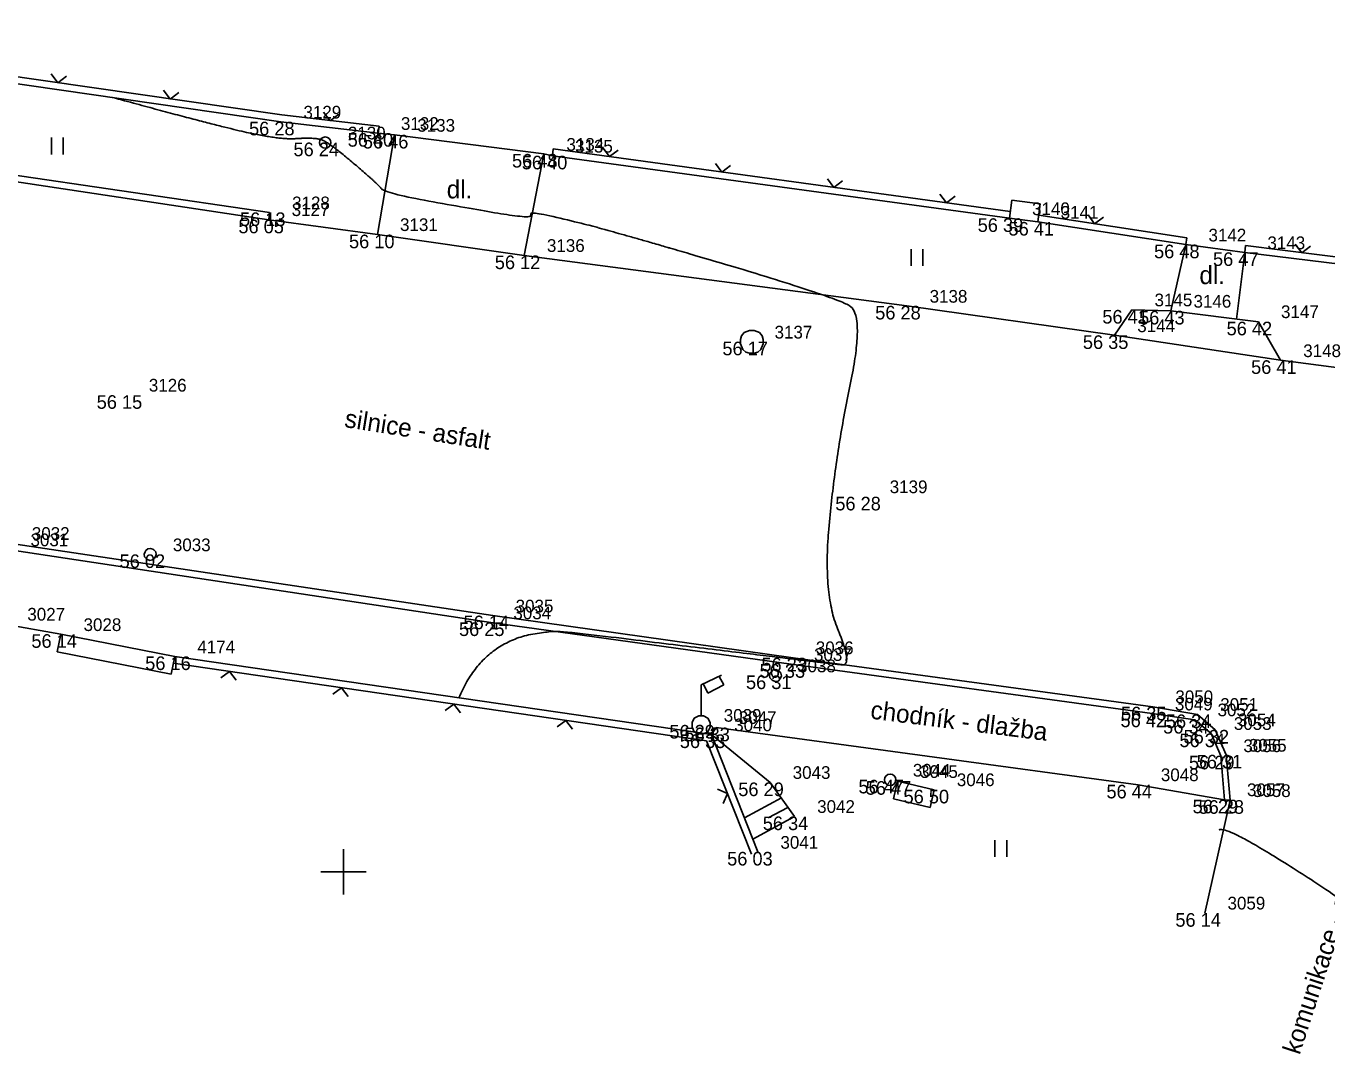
# Model space of a CAD drawing. Extents: x -704017 to -701500, y -1008977 to -1008450.
# Drawn here: x -702357 to -702328.31, y -1008804.02 to -1008781.35 of the extents above; entities that cross this region are included whole.
import ezdxf

# ---------------------------------------------------------------- set-up
doc = ezdxf.new("R2010")
doc.units = 0
for name, color, linetype in [('Z_body', 7, 'Continuous'), ('Z_body_cisla', 7, 'Continuous'), ('Z_body_vysky', 7, 'Continuous'), ('Z_chodnik', 7, 'Continuous'), ('Z_hekt_sit', 7, 'Continuous'), ('Z_komunikace', 7, 'Continuous'), ('Z_obruby', 7, 'Continuous'), ('Z_oploceni', 7, 'Continuous'), ('Z_popis', 7, 'Continuous'), ('Z_rozhrani_ploch', 7, 'Continuous'), ('Z_site_znaky_kanalizace', 7, 'Continuous'), ('Z_site_znaky_pilire', 7, 'Continuous'), ('Z_site_znaky_VO', 7, 'Continuous'), ('Z_site_znaky_vodovod', 7, 'Continuous'), ('Z_teren_hrany_paty', 7, 'Continuous'), ('Z_vrstevnice_vedlejsi', 7, 'Continuous'), ('Z_vstupy', 7, 'Continuous')]:
    doc.layers.add(name, color=color, linetype=linetype)

# ---------------------------------------------------------------- blocks, each defined once
blk = doc.blocks.new('POINT_DISPLAY')
blk.add_line((0, 0), (0, 0))
blk = doc.blocks.new('Z212')
for p, q in [((-0.17, 0.17), (0, 0)), ((0, 0), (0.17, 0.17))]:
    blk.add_line(p, q)
blk = doc.blocks.new('Z306')
for p, q in [((-0.13, 0.17), (-0.13, -0.2)), ((0.13, 0.17), (0.13, -0.2))]:
    blk.add_line(p, q)
blk = doc.blocks.new('Z13')
for p, q in [((0, 0.88), (0.45, 1.1)), ((0, 0.2), (0, 0.88)), ((0.15, 0.7), (0.05, 0.9)), ((0.5, 0.88), (0.15, 0.7)), ((0.4, 1.07), (0.5, 0.88)), ((-0.2, 0.05), (-0.15, 0.15)), ((-0.2, -0.05), (-0.2, 0.05)), ((-0.15, 0.15), (-0.05, 0.2)), ((-0.05, 0.2), (0.05, 0.2)), ((0.05, 0.2), (0.15, 0.15)), ((0.15, 0.15), (0.2, 0.05)), ((0.2, 0.05), (0.2, -0.05)), ((-0.15, -0.15), (-0.2, -0.05)), ((-0.05, -0.2), (-0.15, -0.15)), ((0.05, -0.2), (-0.05, -0.2)), ((0.15, -0.15), (0.05, -0.2)), ((0.2, -0.05), (0.15, -0.15))]:
    blk.add_line(p, q)
blk = doc.blocks.new('Z15')
blk.add_circle((0, 0), 0.125)
blk = doc.blocks.new('Z620')
for p, q in [((-0.25, 0.05), (-0.23, 0.13)), ((-0.25, -0.05), (-0.25, 0.05)), ((-0.23, 0.13), (-0.17, 0.2)), ((-0.17, 0.2), (-0.05, 0.25)), ((-0.05, 0.25), (0.05, 0.25)), ((0.05, 0.25), (0.17, 0.2)), ((0.17, 0.2), (0.23, 0.13)), ((0.23, 0.13), (0.25, 0.05)), ((0.25, 0.05), (0.25, -0.05)), ((-0.2, -0.17), (-0.25, -0.05)), ((-0.13, -0.23), (-0.2, -0.17)), ((-0.05, -0.25), (-0.13, -0.23)), ((0.05, -0.25), (-0.05, -0.25)), ((0.13, -0.23), (0.05, -0.25)), ((0.2, -0.17), (0.13, -0.23)), ((0.25, -0.05), (0.2, -0.17))]:
    blk.add_line(p, q)
blk = doc.blocks.new('Z614')
for p, q in [((-0.13, 0.03), (-0.1, 0.08)), ((-0.13, -0.03), (-0.13, 0.03)), ((-0.1, 0.08), (-0.08, 0.1)), ((-0.08, 0.1), (-0.03, 0.13)), ((-0.03, 0.13), (0.03, 0.13)), ((0.03, 0.13), (0.08, 0.1)), ((0.08, 0.1), (0.1, 0.08)), ((0.1, 0.08), (0.13, 0.03)), ((0.13, 0.03), (0.13, -0.03)), ((-0.1, -0.08), (-0.13, -0.03)), ((-0.08, -0.1), (-0.1, -0.08)), ((-0.03, -0.13), (-0.08, -0.1)), ((0.03, -0.13), (-0.03, -0.13)), ((0.08, -0.1), (0.03, -0.13)), ((0.1, -0.08), (0.08, -0.1)), ((0.13, -0.03), (0.1, -0.08))]:
    blk.add_line(p, q)

msp = doc.modelspace()

# ---------------------------------------------------------------- linework, layer by layer
at = {"layer": 'Z_chodnik'}
for p, q in [((-702341.78, -1008796.82), (-702341.88, -1008796.97)), ((-702341.78, -1008796.82), (-702332.47, -1008798.08)), ((-702332.47, -1008798.08), (-702330.57, -1008798.41))]:
    msp.add_line(p, q, dxfattribs=at)
at = {"layer": 'Z_hekt_sit'}
for p, q in [((-702350, -1008799.5), (-702350, -1008800.5)), ((-702350.5, -1008800), (-702349.5, -1008800))]:
    msp.add_line(p, q, dxfattribs=at)
at = {"layer": 'Z_komunikace'}
for p, q in [((-702364.26, -1008783.73), (-702351.64, -1008785.62)), ((-702351.64, -1008785.62), (-702349.25, -1008785.95)), ((-702349.25, -1008785.95), (-702346.01, -1008786.41)), ((-702346.01, -1008786.41), (-702337.57, -1008787.52)), ((-702337.57, -1008787.52), (-702332.99, -1008788.17)), ((-702332.99, -1008788.17), (-702332.61, -1008787.61)), ((-702332.61, -1008787.61), (-702331.75, -1008787.63)), ((-702331.75, -1008787.63), (-702329.82, -1008787.87)), ((-702329.82, -1008787.87), (-702329.33, -1008788.72)), ((-702332.99, -1008788.17), (-702329.33, -1008788.72)), ((-702329.33, -1008788.72), (-702318.13, -1008790.19)), ((-702357.37, -1008792.75), (-702346.7, -1008794.35)), ((-702346.7, -1008794.35), (-702340.08, -1008795.28)), ((-702340.08, -1008795.28), (-702332.15, -1008796.36)), ((-702332.15, -1008796.36), (-702331.16, -1008796.53)), ((-702331.16, -1008796.53), (-702330.77, -1008796.87)), ((-702330.77, -1008796.87), (-702330.53, -1008797.42)), ((-702330.53, -1008797.42), (-702330.44, -1008798.42)), ((-702330.44, -1008798.42), (-702331, -1008800.91))]:
    msp.add_line(p, q, dxfattribs=at)
at = {"layer": 'Z_obruby'}
for p, q in [((-702364.23, -1008783.61), (-702351.63, -1008785.46)), ((-702351.63, -1008785.46), (-702351.64, -1008785.62)), ((-702357.4, -1008792.89), (-702346.75, -1008794.5)), ((-702346.75, -1008794.5), (-702340.12, -1008795.42)), ((-702340.12, -1008795.42), (-702332.16, -1008796.51)), ((-702332.16, -1008796.51), (-702331.22, -1008796.65)), ((-702331.22, -1008796.65), (-702330.86, -1008796.95)), ((-702330.86, -1008796.95), (-702330.65, -1008797.44)), ((-702330.65, -1008797.44), (-702330.57, -1008798.41)), ((-702330.57, -1008798.41), (-702330.44, -1008798.42))]:
    msp.add_line(p, q, dxfattribs=at)
at = {"layer": 'Z_oploceni'}
for p, q in [((-702364.98, -1008781.5), (-702351.38, -1008783.46)), ((-702364.96, -1008781.35), (-702351.36, -1008783.31)), ((-702351.38, -1008783.46), (-702349.23, -1008783.71)), ((-702351.36, -1008783.31), (-702349.21, -1008783.56)), ((-702349.21, -1008783.56), (-702349.23, -1008783.71)), ((-702345.39, -1008784.21), (-702345.37, -1008784.06)), ((-702345.37, -1008784.06), (-702335.29, -1008785.44)), ((-702345.39, -1008784.21), (-702335.31, -1008785.59)), ((-702334.66, -1008785.52), (-702331.4, -1008786.02)), ((-702334.68, -1008785.67), (-702331.42, -1008786.17)), ((-702331.42, -1008786.17), (-702331.4, -1008786.02)), ((-702330.12, -1008786.34), (-702330.1, -1008786.19)), ((-702330.12, -1008786.34), (-702318.04, -1008787.85)), ((-702330.1, -1008786.19), (-702318.02, -1008787.7)), ((-702353.72, -1008795.25), (-702341.88, -1008796.97)), ((-702353.75, -1008795.4), (-702341.99, -1008797.11)), ((-702341.88, -1008796.97), (-702340.86, -1008799.56)), ((-702341.99, -1008797.11), (-702341, -1008799.61))]:
    msp.add_line(p, q, dxfattribs=at)
at = {"layer": 'Z_rozhrani_ploch'}
for p, q in [((-702349.25, -1008785.95), (-702348.87, -1008783.75)), ((-702345.58, -1008784.17), (-702346.01, -1008786.41)), ((-702331.75, -1008787.63), (-702331.42, -1008786.17)), ((-702330.12, -1008786.34), (-702330.3, -1008787.81))]:
    msp.add_line(p, q, dxfattribs=at)
at = {"layer": 'Z_site_znaky_pilire'}
for p, q in [((-702335.26, -1008785.19), (-702335.31, -1008785.59)), ((-702335.26, -1008785.19), (-702334.63, -1008785.27)), ((-702334.68, -1008785.67), (-702334.63, -1008785.27)), ((-702335.31, -1008785.59), (-702334.68, -1008785.67)), ((-702356.31, -1008795.15), (-702356.23, -1008794.76)), ((-702356.23, -1008794.76), (-702353.72, -1008795.25)), ((-702356.31, -1008795.15), (-702353.8, -1008795.64)), ((-702353.8, -1008795.64), (-702353.72, -1008795.25)), ((-702337.87, -1008798.39), (-702337.78, -1008798)), ((-702337.78, -1008798), (-702336.97, -1008798.19)), ((-702337.87, -1008798.39), (-702337.06, -1008798.58)), ((-702337.06, -1008798.58), (-702336.97, -1008798.19))]:
    msp.add_line(p, q, dxfattribs=at)
at = {"layer": 'Z_teren_hrany_paty'}
for p, q in [((-702340.59, -1008798.03), (-702341.88, -1008796.97)), ((-702340.05, -1008798.78), (-702340.59, -1008798.03)), ((-702340.34, -1008798.37), (-702341.15, -1008798.81)), ((-702340.2, -1008798.58), (-702340.63, -1008798.81)), ((-702340.05, -1008798.78), (-702340.97, -1008799.28))]:
    msp.add_line(p, q, dxfattribs=at)
at = {"layer": 'Z_vrstevnice_vedlejsi'}
for points in [[(-702355.089, -1008782.925), (-702353.056, -1008783.48), (-702351.43, -1008783.86), (-702350.645, -1008783.805), (-702350.327, -1008783.907), (-702349.24, -1008784.83), (-702349.092, -1008785.033), (-702347.104, -1008785.393), (-702345.855, -1008785.601), (-702345.722, -1008785.389), (-702339.152, -1008787.312), (-702338.503, -1008787.735), (-702339.143, -1008790.797), (-702339.428, -1008793.86), (-702338.758, -1008795.46), (-702339.246, -1008795.409), (-702340.088, -1008795.308), (-702342.891, -1008794.969), (-702346.75, -1008794.5), (-702347.452, -1008796.161)], [(-702330.685, -1008799.077), (-702330.56, -1008798.954), (-702327.299, -1008801.039), (-702325.886, -1008802.238)]]:
    msp.add_open_spline(points, degree=2, dxfattribs=at)
at = {"layer": 'Z_vstupy'}
for p, q in [((-702349.23, -1008783.71), (-702348.87, -1008783.75)), ((-702348.87, -1008783.75), (-702345.58, -1008784.17)), ((-702345.58, -1008784.17), (-702345.39, -1008784.21)), ((-702331.42, -1008786.17), (-702330.12, -1008786.34)), ((-702357.47, -1008794.54), (-702356.23, -1008794.76))]:
    msp.add_line(p, q, dxfattribs=at)

# ---------------------------------------------------------------- block references
at = {"layer": 'Z_body'}
for p in [(-702351.38, -1008783.46), (-702349.23, -1008783.71), (-702348.87, -1008783.75), (-702350.4, -1008783.92), (-702345.58, -1008784.17), (-702345.39, -1008784.21), (-702351.63, -1008785.46), (-702351.64, -1008785.62), (-702335.31, -1008785.59), (-702334.68, -1008785.67), (-702349.25, -1008785.95), (-702331.42, -1008786.17), (-702330.12, -1008786.34), (-702346.01, -1008786.41), (-702337.57, -1008787.52), (-702332.61, -1008787.61), (-702331.75, -1008787.63), (-702329.82, -1008787.87), (-702340.99, -1008788.31), (-702332.99, -1008788.17), (-702329.33, -1008788.72), (-702354.79, -1008789.49), (-702338.45, -1008791.73), (-702354.26, -1008793), (-702346.7, -1008794.35), (-702346.75, -1008794.5), (-702356.23, -1008794.76), (-702353.72, -1008795.25), (-702340.12, -1008795.42), (-702340.08, -1008795.28), (-702340.47, -1008795.67), (-702332.15, -1008796.36), (-702332.16, -1008796.51), (-702331.22, -1008796.65), (-702331.16, -1008796.53), (-702342.11, -1008796.76), (-702341.88, -1008796.97), (-702341.78, -1008796.82), (-702330.86, -1008796.95), (-702330.77, -1008796.87), (-702330.65, -1008797.44), (-702330.53, -1008797.42), (-702340.59, -1008798.03), (-702337.94, -1008797.97), (-702337.78, -1008798), (-702332.47, -1008798.08), (-702336.97, -1008798.19), (-702330.57, -1008798.41), (-702330.44, -1008798.42), (-702340.05, -1008798.78), (-702340.86, -1008799.56), (-702331, -1008800.91)]:
    msp.add_blockref('POINT_DISPLAY', p, dxfattribs=at)
at = {"layer": 'Z_oploceni'}
for p, rotation in [((-702356.3, -1008782.6), -8.200000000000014), ((-702353.82, -1008782.96), -8.200000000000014), ((-702350.29, -1008783.44), -6.60000000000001), ((-702344.13, -1008784.23), -7.800000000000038), ((-702341.65, -1008784.57), -7.800000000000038), ((-702339.18, -1008784.91), -7.800000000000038), ((-702336.7, -1008785.25), -7.800000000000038), ((-702333.43, -1008785.71), -8.699999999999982), ((-702328.86, -1008786.35), -7.10000000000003), ((-702352.51, -1008795.58), 171.7), ((-702350.04, -1008795.94), 171.7), ((-702347.56, -1008796.3), 171.7), ((-702345.09, -1008796.66), 171.7), ((-702341.53, -1008798.27), 111.5)]:
    msp.add_blockref('Z212', p, dxfattribs=dict(at, rotation=rotation))
at = {"layer": 'Z_popis'}
for p in [(-702356.31, -1008783.98), (-702337.35, -1008786.44), (-702335.5, -1008799.47)]:
    msp.add_blockref('Z306', p, dxfattribs=at)
at = {"layer": 'Z_site_znaky_kanalizace'}
msp.add_blockref('Z620', (-702340.99, -1008788.31), dxfattribs=at)
at = {"layer": 'Z_site_znaky_pilire'}
for p in [(-702350.4, -1008783.92), (-702337.94, -1008797.97)]:
    msp.add_blockref('Z15', p, dxfattribs=at)
at = {"layer": 'Z_site_znaky_VO'}
msp.add_blockref('Z13', (-702342.11, -1008796.76), dxfattribs=at)
at = {"layer": 'Z_site_znaky_vodovod', "rotation": 10.799999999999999}
for p in [(-702354.26, -1008793), (-702340.47, -1008795.67)]:
    msp.add_blockref('Z614', p, dxfattribs=at)

# ---------------------------------------------------------------- texts
at = {"layer": 'Z_body_cisla'}
for s, p in [('3129', (-702350.88, -1008783.39)), ('3132', (-702348.73, -1008783.64)), ('3133', (-702348.37, -1008783.68)), ('3130', (-702349.9, -1008783.85)), ('3134', (-702345.08, -1008784.1)), ('3135', (-702344.89, -1008784.14)), ('3128', (-702351.13, -1008785.39)), ('3140', (-702334.81, -1008785.52)), ('3127', (-702351.14, -1008785.54)), ('3141', (-702334.18, -1008785.6)), ('3131', (-702348.75, -1008785.87)), ('3136', (-702345.51, -1008786.33)), ('3142', (-702330.92, -1008786.1)), ('3143', (-702329.62, -1008786.27)), ('3138', (-702337.07, -1008787.45)), ('3145', (-702332.11, -1008787.53)), ('3146', (-702331.25, -1008787.56)), ('3147', (-702329.32, -1008787.79)), ('3144', (-702332.49, -1008788.1)), ('3137', (-702340.49, -1008788.24)), ('3148', (-702328.83, -1008788.65)), ('3126', (-702354.29, -1008789.41)), ('3139', (-702337.95, -1008791.65)), ('3032', (-702356.87, -1008792.68)), ('3031', (-702356.9, -1008792.82)), ('3033', (-702353.76, -1008792.93)), ('3035', (-702346.2, -1008794.28)), ('3027', (-702356.97, -1008794.46)), ('3028', (-702355.73, -1008794.69)), ('3034', (-702346.25, -1008794.43)), ('4174', (-702353.22, -1008795.18)), ('3036', (-702339.58, -1008795.2)), ('3037', (-702339.62, -1008795.35)), ('3038', (-702339.97, -1008795.6)), ('3050', (-702331.65, -1008796.28)), ('3039', (-702341.61, -1008796.69)), ('3049', (-702331.66, -1008796.44)), ('3052', (-702330.72, -1008796.57)), ('3051', (-702330.66, -1008796.45)), ('3040', (-702341.38, -1008796.9)), ('3047', (-702341.28, -1008796.74)), ('3053', (-702330.36, -1008796.87)), ('3054', (-702330.27, -1008796.79)), ('3056', (-702330.15, -1008797.36)), ('3055', (-702330.03, -1008797.35)), ('3043', (-702340.09, -1008797.95)), ('3044', (-702337.44, -1008797.9)), ('3045', (-702337.28, -1008797.93)), ('3046', (-702336.47, -1008798.11)), ('3048', (-702331.97, -1008798)), ('3057', (-702330.07, -1008798.33)), ('3058', (-702329.94, -1008798.35)), ('3042', (-702339.55, -1008798.7)), ('3041', (-702340.36, -1008799.49)), ('3059', (-702330.5, -1008800.83))]:
    msp.add_text(s, height=0.28, dxfattribs=at).set_placement(p)
at = {"layer": 'Z_body_vysky'}
for s, p in [('56 28', (-702352.08, -1008783.76)), ('56 40', (-702349.905, -1008784.01)), ('56 46', (-702349.57, -1008784.05)), ('56 24', (-702351.1, -1008784.22)), ('56 48', (-702346.28, -1008784.47)), ('56 40', (-702346.065, -1008784.51)), ('56 13', (-702352.28, -1008785.76)), ('56 05', (-702352.315, -1008785.92)), ('56 39', (-702336.01, -1008785.89)), ('56 41', (-702335.33, -1008785.97)), ('56 10', (-702349.875, -1008786.25)), ('56 48', (-702332.12, -1008786.47)), ('56 47', (-702330.82, -1008786.64)), ('56 12', (-702346.66, -1008786.71)), ('56 28', (-702338.27, -1008787.82)), ('56 41', (-702333.26, -1008787.91)), ('56 43', (-702332.45, -1008787.93)), ('56 42', (-702330.52, -1008788.17)), ('56 17', (-702341.64, -1008788.61)), ('56 35', (-702333.69, -1008788.47)), ('56 41', (-702329.98, -1008789.02)), ('56 15', (-702355.44, -1008789.79)), ('56 28', (-702339.15, -1008792.03)), ('56 02', (-702354.935, -1008793.3)), ('56 14', (-702347.35, -1008794.65)), ('56 25', (-702347.45, -1008794.8)), ('56 14', (-702356.88, -1008795.06)), ('56 16', (-702354.37, -1008795.55)), ('56 23', (-702340.78, -1008795.58)), ('56 33', (-702340.82, -1008795.72)), ('56 31', (-702341.12, -1008795.97)), ('56 35', (-702332.85, -1008796.66)), ('56 42', (-702332.86, -1008796.81)), ('56 34', (-702331.92, -1008796.95)), ('56 34', (-702331.86, -1008796.83)), ('56 29', (-702342.81, -1008797.06)), ('56 33', (-702342.58, -1008797.27)), ('56 33', (-702342.48, -1008797.12)), ('56 34', (-702331.56, -1008797.25)), ('56 32', (-702331.47, -1008797.17)), ('56 29', (-702331.35, -1008797.74)), ('56 31', (-702331.18, -1008797.72)), ('56 29', (-702341.29, -1008798.33)), ('56 47', (-702338.64, -1008798.27)), ('56 47', (-702338.48, -1008798.3)), ('56 44', (-702333.17, -1008798.38)), ('56 50', (-702337.645, -1008798.49)), ('56 29', (-702331.27, -1008798.71)), ('56 28', (-702331.14, -1008798.72)), ('56 34', (-702340.75, -1008799.08)), ('56 03', (-702341.535, -1008799.86)), ('56 14', (-702331.65, -1008801.21))]:
    msp.add_text(s, height=0.3, dxfattribs=at).set_placement(p)
at = {"layer": 'Z_popis'}
for p in [(-702347.72, -1008785.15), (-702331.12, -1008787.04)]:
    msp.add_text('dl.', height=0.4, dxfattribs=at).set_placement(p)
for s, rotation, p in [('silnice - asfalt', 351, (-702349.99, -1008790.19)), ('chodník - dlažba', 352.8, (-702338.39, -1008796.62)), ('komunikace - asfalt', 72, (-702328.91, -1008804.05))]:
    msp.add_text(s, height=0.4, rotation=rotation, dxfattribs=at).set_placement(p)

doc.saveas('drawing.dxf')
